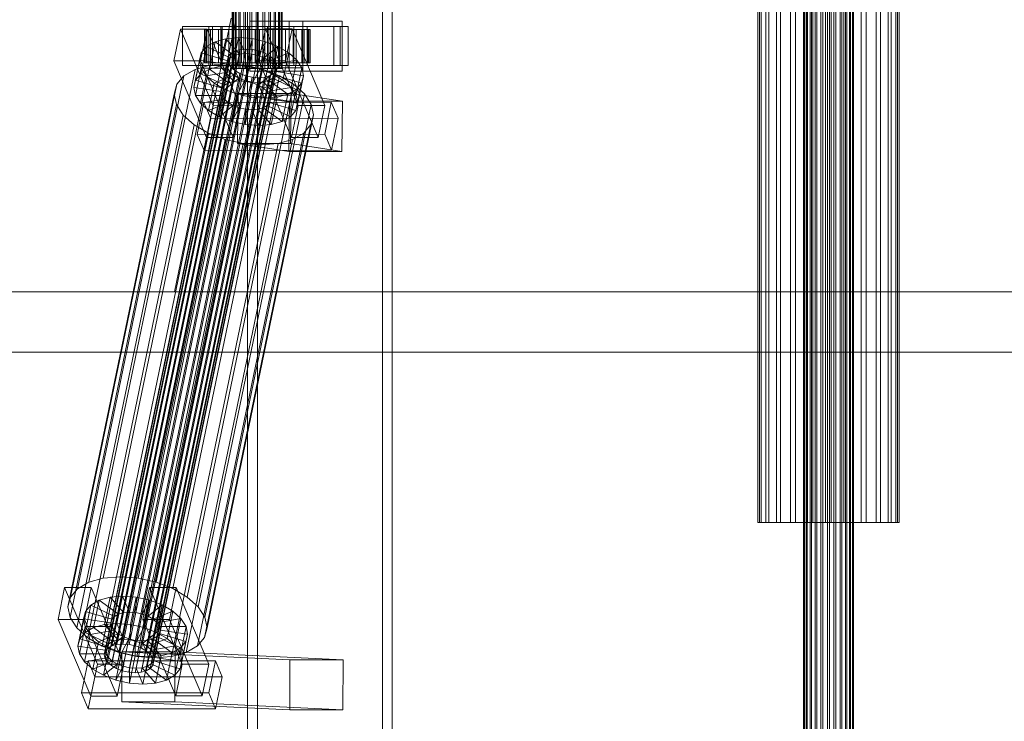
# Model space of a CAD drawing. Header units: millimetres. Extents: x -1970 to 61924, y -58230 to 6847.
# Tile 514 of 656: x 23345 to 23699, y -18383 to -18130. Entities that reach past the tile are written whole.
import ezdxf

# ---------------------------------------------------------------- set-up
doc = ezdxf.new("R2010")
doc.units = ezdxf.units.MM
doc.layers.add('COTAS_O', color=1, linetype='Continuous', lineweight=0)
doc.layers.add('superior_C02', color=7, linetype='Continuous', lineweight=0)
doc.dimstyles.new('R19_100', dxfattribs={"dimtxt": 250, "dimasz": 150, "dimexe": 150, "dimexo": 80, "dimgap": 100, "dimtad": 1, "dimtih": 1, "dimtoh": 1, "dimdsep": 46, "dimcen": 0.09, "dimadec": 0, "dimazin": 0, "dimtfac": 1, "dimtdec": 4, "dimtofl": 0, "dimtmove": 0, "dimatfit": 3, "dimfxl": 1, "dimtolj": 1, "dimtzin": 0, "dimarcsym": 0})

# ---------------------------------------------------------------- blocks, each defined once
blk = doc.blocks.new('DIM_R26_38')
at = {"layer": 'COTAS_O'}
for p, q in [((23050.07, -17510), (23005.07, -17660)), ((23750.07, -17510), (23050.07, -17510)), ((23050.07, -19480), (23050.07, -17510)), ((23050.07, -17510), (23095.07, -17660)), ((23050.07, -19480), (23005.07, -19330)), ((23050.07, -19480), (23095.07, -19330)), ((23750.07, -19480), (23050.07, -19480))]:
    blk.add_line(p, q, dxfattribs=at)
blk.add_text('1970 O', height=250, rotation=90, dxfattribs=at).set_placement((22950.07, -18495))

msp = doc.modelspace()

# ---------------------------------------------------------------- linework, layer by layer
at = {"layer": 'superior_C02'}
for p, q in [((23627.272, -18440), (23627.272, -17560)), ((23627.483, -18440), (23627.483, -17560)), ((23627.673, -18440), (23627.673, -17560)), ((23628.293, -18440), (23628.293, -17560)), ((23628.66, -18440), (23628.66, -17560)), ((23629.646, -18440), (23629.646, -17560)), ((23630.165, -18440), (23630.165, -17560)), ((23631.45, -18440), (23631.45, -17560)), ((23632.086, -18440), (23632.086, -17560)), ((23633.582, -18440), (23633.582, -17560)), ((23634.292, -18440), (23634.292, -17560)), ((23635.897, -18440), (23635.897, -17560)), ((23636.632, -18440), (23636.632, -17560)), ((23638.237, -18440), (23638.237, -17560)), ((23638.947, -18440), (23638.947, -17560)), ((23640.442, -18440), (23640.442, -17560)), ((23641.079, -18440), (23641.079, -17560)), ((23642.363, -18440), (23642.363, -17560)), ((23642.883, -18440), (23642.883, -17560)), ((23643.868, -18440), (23643.868, -17560)), ((23644.236, -18440), (23644.236, -17560)), ((23644.855, -17560), (23644.855, -18440)), ((23645.045, -18440), (23645.045, -17560)), ((23645.257, -18440), (23645.257, -17560)), ((23427.395, -17575), (23427.395, -18425)), ((23430.972, -18425), (23430.972, -17575)), ((23475.886, -18425), (23475.886, -17575)), ((23479.463, -17575), (23479.463, -18425)), ((23610.885, -18311.15), (23610.885, -17688.85)), ((23611.482, -18311.15), (23611.482, -17688.85)), ((23612.019, -18311.15), (23612.019, -17688.85)), ((23613.767, -18311.15), (23613.767, -17688.85)), ((23614.804, -18311.15), (23614.804, -17688.85)), ((23617.585, -18311.15), (23617.585, -17688.85)), ((23619.052, -18311.15), (23619.052, -17688.85)), ((23622.676, -18311.15), (23622.676, -17688.85)), ((23624.473, -18311.15), (23624.473, -17688.85)), ((23628.694, -18311.15), (23628.694, -17688.85)), ((23630.698, -18311.15), (23630.698, -17688.85)), ((23635.227, -18311.15), (23635.227, -17688.85)), ((23637.301, -18311.15), (23637.301, -17688.85)), ((23641.831, -18311.15), (23641.831, -17688.85)), ((23643.835, -18311.15), (23643.835, -17688.85)), ((23648.055, -18311.15), (23648.055, -17688.85)), ((23649.852, -18311.15), (23649.852, -17688.85)), ((23653.476, -18311.15), (23653.476, -17688.85)), ((23654.943, -18311.15), (23654.943, -17688.85)), ((23657.724, -18311.15), (23657.724, -17688.85)), ((23658.761, -18311.15), (23658.761, -17688.85)), ((23660.51, -17688.85), (23660.51, -18311.15)), ((23661.047, -18311.15), (23661.047, -17688.85)), ((23661.643, -18311.15), (23661.643, -17688.85)), ((23421.904, -18148), (23421.904, -17852)), ((23422.115, -18148), (23422.115, -17852)), ((23422.305, -18148), (23422.305, -17852)), ((23422.925, -18148), (23422.925, -17852)), ((23423.292, -18148), (23423.292, -17852)), ((23424.278, -18148), (23424.278, -17852)), ((23424.798, -18148), (23424.798, -17852)), ((23426.082, -18148), (23426.082, -17852)), ((23426.718, -18148), (23426.718, -17852)), ((23428.214, -18148), (23428.214, -17852)), ((23428.924, -18148), (23428.924, -17852)), ((23430.529, -18148), (23430.529, -17852)), ((23431.264, -18148), (23431.264, -17852)), ((23432.869, -18148), (23432.869, -17852)), ((23433.579, -18148), (23433.579, -17852)), ((23435.074, -18148), (23435.074, -17852)), ((23435.711, -18148), (23435.711, -17852)), ((23436.995, -18148), (23436.995, -17852)), ((23437.515, -18148), (23437.515, -17852)), ((23438.5, -18148), (23438.5, -17852)), ((23438.868, -18148), (23438.868, -17852)), ((23439.487, -17852), (23439.487, -18148)), ((23439.678, -18148), (23439.678, -17852)), ((23439.889, -18148), (23439.889, -17852)), ((23421.547, -18130), (23401.145, -18228.298)), ((23402.923, -18228.298), (23423.326, -18130)), ((23447.297, -18131), (23428.206, -18131)), ((23428.206, -18131), (23428.206, -18149)), ((23442.393, -18131), (23428.206, -18131)), ((23442.393, -18149), (23442.393, -18131)), ((23442.393, -18131), (23461.484, -18131)), ((23447.297, -18149), (23447.297, -18131)), ((23447.297, -18131), (23461.484, -18131)), ((23461.484, -18131), (23461.484, -18149)), ((23403.307, -18133.859), (23400.927, -18145.327)), ((23412.853, -18133.847), (23403.307, -18133.859)), ((23415.058, -18161.391), (23403.307, -18133.859)), ((23413.541, -18133), (23403.996, -18133)), ((23403.996, -18133), (23403.996, -18147)), ((23418.302, -18133), (23403.996, -18133)), ((23410.472, -18145.315), (23412.853, -18133.847)), ((23412.358, -18134), (23411.912, -18134)), ((23411.912, -18134), (23421.904, -18134)), ((23411.912, -18146), (23411.912, -18134)), ((23411.912, -18134), (23412.76, -18134)), ((23414.068, -18134), (23412.358, -18134)), ((23412.358, -18134), (23422.115, -18134)), ((23412.358, -18146), (23412.358, -18134)), ((23412.76, -18134), (23422.305, -18134)), ((23412.76, -18146), (23412.76, -18134)), ((23412.76, -18134), (23414.844, -18134)), ((23412.853, -18133.847), (23424.603, -18161.379)), ((23413.541, -18147), (23413.541, -18133)), ((23413.541, -18133), (23427.848, -18133)), ((23416.924, -18134), (23414.068, -18134)), ((23414.068, -18134), (23422.925, -18134)), ((23414.068, -18146), (23414.068, -18134)), ((23460.661, -18133), (23414.842, -18133)), ((23414.842, -18133), (23414.842, -18147)), ((23417.823, -18133), (23414.842, -18133)), ((23414.844, -18134), (23423.292, -18134)), ((23414.844, -18146), (23414.844, -18134)), ((23414.844, -18134), (23418.021, -18134)), ((23420.732, -18134), (23416.924, -18134)), ((23416.924, -18134), (23424.278, -18134)), ((23416.924, -18146), (23416.924, -18134)), ((23417.823, -18147), (23417.823, -18133)), ((23417.823, -18133), (23463.641, -18133)), ((23418.021, -18134), (23424.798, -18134)), ((23418.021, -18146), (23418.021, -18134)), ((23418.021, -18134), (23422.076, -18134)), ((23418.302, -18147), (23418.302, -18133)), ((23418.302, -18133), (23427.848, -18133)), ((23425.233, -18134), (23420.732, -18134)), ((23420.732, -18134), (23426.082, -18134)), ((23420.732, -18146), (23420.732, -18134)), ((23421.904, -18134), (23422.115, -18134)), ((23421.904, -18134), (23421.904, -18146)), ((23422.305, -18134), (23421.904, -18134)), ((23422.076, -18134), (23426.718, -18134)), ((23422.076, -18146), (23422.076, -18134)), ((23422.076, -18134), (23426.732, -18134)), ((23422.115, -18134), (23422.925, -18134)), ((23422.115, -18134), (23422.115, -18146)), ((23422.305, -18134), (23422.305, -18146)), ((23423.292, -18134), (23422.305, -18134)), ((23422.925, -18134), (23424.278, -18134)), ((23422.925, -18134), (23422.925, -18146)), ((23423.292, -18134), (23423.292, -18146)), ((23424.798, -18134), (23423.292, -18134)), ((23424.278, -18134), (23426.082, -18134)), ((23424.278, -18134), (23424.278, -18146)), ((23424.798, -18134), (23424.798, -18146)), ((23426.718, -18134), (23424.798, -18134)), ((23430.12, -18134), (23425.233, -18134)), ((23425.233, -18134), (23428.214, -18134)), ((23425.233, -18146), (23425.233, -18134)), ((23426.082, -18134), (23428.214, -18134)), ((23426.082, -18134), (23426.082, -18146)), ((23426.718, -18134), (23426.718, -18146)), ((23428.924, -18134), (23426.718, -18134)), ((23426.732, -18134), (23428.924, -18134)), ((23426.732, -18146), (23426.732, -18134)), ((23426.732, -18134), (23431.672, -18134)), ((23427.848, -18133), (23427.848, -18147)), ((23428.214, -18134), (23430.529, -18134)), ((23428.214, -18134), (23428.214, -18146)), ((23428.924, -18134), (23428.924, -18146)), ((23431.264, -18134), (23428.924, -18134)), ((23435.06, -18134), (23430.12, -18134)), ((23430.12, -18134), (23430.529, -18134)), ((23430.12, -18146), (23430.12, -18134)), ((23430.529, -18134), (23432.869, -18134)), ((23430.529, -18134), (23430.529, -18146)), ((23431.672, -18134), (23431.264, -18134)), ((23431.264, -18134), (23431.264, -18146)), ((23433.579, -18134), (23431.264, -18134)), ((23433.853, -18133.821), (23431.473, -18145.289)), ((23431.672, -18146), (23431.672, -18134)), ((23431.672, -18134), (23436.559, -18134)), ((23435.06, -18134), (23432.869, -18134)), ((23432.869, -18134), (23435.074, -18134)), ((23432.869, -18134), (23432.869, -18146)), ((23436.559, -18134), (23433.579, -18134)), ((23433.579, -18134), (23433.579, -18146)), ((23435.711, -18134), (23433.579, -18134)), ((23443.398, -18133.809), (23433.853, -18133.821)), ((23445.603, -18161.353), (23433.853, -18133.821)), ((23444.087, -18133), (23434.541, -18133)), ((23434.541, -18133), (23434.541, -18147)), ((23448.848, -18133), (23434.541, -18133)), ((23439.716, -18134), (23435.06, -18134)), ((23435.06, -18146), (23435.06, -18134)), ((23439.716, -18134), (23435.074, -18134)), ((23435.074, -18134), (23436.995, -18134)), ((23435.074, -18134), (23435.074, -18146)), ((23441.06, -18134), (23435.711, -18134)), ((23435.711, -18134), (23435.711, -18146)), ((23437.515, -18134), (23435.711, -18134)), ((23436.559, -18146), (23436.559, -18134)), ((23436.559, -18134), (23441.06, -18134)), ((23443.771, -18134), (23436.995, -18134)), ((23436.995, -18134), (23438.5, -18134)), ((23436.995, -18134), (23436.995, -18146)), ((23444.869, -18134), (23437.515, -18134)), ((23437.515, -18134), (23437.515, -18146)), ((23438.868, -18134), (23437.515, -18134)), ((23446.949, -18134), (23438.5, -18134)), ((23438.5, -18134), (23439.487, -18134)), ((23438.5, -18134), (23438.5, -18146)), ((23447.725, -18134), (23438.868, -18134)), ((23438.868, -18134), (23438.868, -18146)), ((23439.678, -18134), (23438.868, -18134)), ((23439.487, -18134), (23449.033, -18134)), ((23439.487, -18146), (23439.487, -18134)), ((23439.487, -18134), (23439.889, -18134)), ((23449.434, -18134), (23439.678, -18134)), ((23439.678, -18134), (23439.678, -18146)), ((23439.889, -18134), (23439.678, -18134)), ((23443.771, -18134), (23439.716, -18134)), ((23439.716, -18146), (23439.716, -18134)), ((23449.88, -18134), (23439.889, -18134)), ((23439.889, -18134), (23439.889, -18146)), ((23441.018, -18145.277), (23443.398, -18133.809)), ((23441.06, -18146), (23441.06, -18134)), ((23441.06, -18134), (23444.869, -18134)), ((23443.398, -18133.809), (23455.149, -18161.341)), ((23446.949, -18134), (23443.771, -18134)), ((23443.771, -18146), (23443.771, -18134)), ((23444.087, -18147), (23444.087, -18133)), ((23444.087, -18133), (23458.393, -18133)), ((23444.869, -18146), (23444.869, -18134)), ((23444.869, -18134), (23447.725, -18134)), ((23449.033, -18134), (23446.949, -18134)), ((23446.949, -18146), (23446.949, -18134)), ((23447.725, -18146), (23447.725, -18134)), ((23447.725, -18134), (23449.434, -18134)), ((23448.848, -18147), (23448.848, -18133)), ((23448.848, -18133), (23458.393, -18133)), ((23449.033, -18134), (23449.033, -18146)), ((23449.88, -18134), (23449.033, -18134)), ((23449.434, -18146), (23449.434, -18134)), ((23449.434, -18134), (23449.88, -18134)), ((23449.88, -18146), (23449.88, -18134)), ((23458.393, -18133), (23458.393, -18147)), ((23460.661, -18147), (23460.661, -18133)), ((23460.661, -18133), (23463.641, -18133)), ((23463.641, -18133), (23463.641, -18147)), ((23415.717, -18138.419), (23412.7, -18140.156)), ((23413.677, -18148.249), (23415.717, -18138.419)), ((23419.626, -18137.325), (23415.717, -18138.419)), ((23415.717, -18138.419), (23422.61, -18143.38)), ((23417.586, -18147.155), (23419.626, -18137.325)), ((23424.162, -18136.948), (23419.626, -18137.325)), ((23419.626, -18137.325), (23424.462, -18142.862)), ((23422.122, -18146.777), (23424.162, -18136.948)), ((23429.014, -18137.313), (23424.162, -18136.948)), ((23424.162, -18136.948), (23426.61, -18142.683)), ((23426.974, -18147.143), (23429.014, -18137.313)), ((23429.014, -18137.313), (23428.909, -18142.856)), ((23433.853, -18138.396), (23429.014, -18137.313)), ((23433.853, -18138.396), (23431.201, -18143.369)), ((23431.813, -18148.226), (23433.853, -18138.396)), ((23438.349, -18140.123), (23433.853, -18138.396)), ((23377.145, -18356.363), (23421.521, -18142.565)), ((23378.574, -18355.541), (23422.95, -18141.742)), ((23380.426, -18355.022), (23424.802, -18141.224)), ((23382.575, -18354.844), (23426.95, -18141.045)), ((23384.873, -18355.017), (23429.249, -18141.218)), ((23387.165, -18355.53), (23431.541, -18141.731)), ((23389.295, -18356.348), (23433.67, -18142.549)), ((23408.741, -18152.246), (23410.781, -18142.416)), ((23410.781, -18142.416), (23410.091, -18145.047)), ((23410.66, -18149.985), (23412.7, -18140.156)), ((23412.7, -18140.156), (23410.781, -18142.416)), ((23410.781, -18142.416), (23420.272, -18145.274)), ((23412.7, -18140.156), (23421.181, -18144.203)), ((23421.521, -18142.565), (23420.612, -18143.635)), ((23422.95, -18141.742), (23421.521, -18142.565)), ((23424.462, -18142.862), (23422.421, -18152.692)), ((23422.61, -18143.38), (23424.462, -18142.862)), ((23424.802, -18141.224), (23422.95, -18141.742)), ((23424.462, -18142.862), (23426.61, -18142.683)), ((23426.61, -18142.683), (23424.57, -18152.513)), ((23426.95, -18141.045), (23424.802, -18141.224)), ((23426.61, -18142.683), (23428.909, -18142.856)), ((23428.909, -18142.856), (23426.868, -18152.686)), ((23429.249, -18141.218), (23426.95, -18141.045)), ((23428.909, -18142.856), (23431.201, -18143.369)), ((23431.541, -18141.731), (23429.249, -18141.218)), ((23433.67, -18142.549), (23431.541, -18141.731)), ((23438.349, -18140.123), (23433.33, -18144.188)), ((23435.492, -18143.617), (23433.67, -18142.549)), ((23442.194, -18142.377), (23435.152, -18145.255)), ((23436.308, -18149.953), (23438.349, -18140.123)), ((23442.194, -18142.377), (23438.349, -18140.123)), ((23440.154, -18152.207), (23442.194, -18142.377)), ((23445.128, -18145.003), (23442.194, -18142.377)), ((23375.909, -18358.68), (23420.285, -18144.881)), ((23376.187, -18360.017), (23420.562, -18146.218)), ((23376.236, -18357.434), (23420.612, -18143.635)), ((23381.62, -18330.692), (23419.875, -18146.383)), ((23391.116, -18357.415), (23435.492, -18143.617)), ((23392.506, -18358.659), (23436.881, -18144.861)), ((23437.744, -18146.196), (23393.369, -18359.995)), ((23400.927, -18145.327), (23410.472, -18145.315)), ((23400.927, -18145.327), (23412.678, -18172.859)), ((23408.051, -18154.877), (23410.091, -18145.047)), ((23410.091, -18145.047), (23419.945, -18146.52)), ((23410.091, -18145.047), (23410.677, -18147.868)), ((23422.223, -18172.847), (23410.472, -18145.315)), ((23421.904, -18146), (23411.912, -18146)), ((23411.912, -18146), (23412.358, -18146)), ((23412.76, -18146), (23411.912, -18146)), ((23422.115, -18146), (23412.358, -18146)), ((23412.358, -18146), (23414.068, -18146)), ((23422.305, -18146), (23412.76, -18146)), ((23414.844, -18146), (23412.76, -18146)), ((23419.875, -18146.383), (23413.812, -18146.887)), ((23422.925, -18146), (23414.068, -18146)), ((23414.068, -18146), (23416.924, -18146)), ((23423.292, -18146), (23414.844, -18146)), ((23418.021, -18146), (23414.844, -18146)), ((23424.278, -18146), (23416.924, -18146)), ((23416.924, -18146), (23420.732, -18146)), ((23424.798, -18146), (23418.021, -18146)), ((23422.076, -18146), (23418.021, -18146)), ((23420.272, -18145.274), (23418.231, -18155.103)), ((23421.181, -18144.203), (23419.14, -18154.033)), ((23426.362, -18146.872), (23419.875, -18146.383)), ((23419.945, -18146.52), (23420.272, -18145.274)), ((23420.272, -18145.274), (23421.181, -18144.203)), ((23420.612, -18143.635), (23420.285, -18144.881)), ((23420.285, -18144.881), (23420.562, -18146.218)), ((23420.562, -18146.218), (23421.425, -18147.554)), ((23422.61, -18143.38), (23420.569, -18153.21)), ((23426.082, -18146), (23420.732, -18146)), ((23420.732, -18146), (23425.233, -18146)), ((23421.181, -18144.203), (23422.61, -18143.38)), ((23422.115, -18146), (23421.904, -18146)), ((23421.904, -18146), (23422.305, -18146)), ((23426.718, -18146), (23422.076, -18146)), ((23426.732, -18146), (23422.076, -18146)), ((23422.925, -18146), (23422.115, -18146)), ((23422.305, -18146), (23423.292, -18146)), ((23424.278, -18146), (23422.925, -18146)), ((23423.292, -18146), (23424.798, -18146)), ((23426.082, -18146), (23424.278, -18146)), ((23424.798, -18146), (23426.718, -18146)), ((23428.214, -18146), (23425.233, -18146)), ((23425.233, -18146), (23430.12, -18146)), ((23428.214, -18146), (23426.082, -18146)), ((23426.718, -18146), (23428.924, -18146)), ((23428.924, -18146), (23426.732, -18146)), ((23431.672, -18146), (23426.732, -18146)), ((23430.529, -18146), (23428.214, -18146)), ((23428.924, -18146), (23431.264, -18146)), ((23431.201, -18143.369), (23429.16, -18153.199)), ((23430.529, -18146), (23430.12, -18146)), ((23430.12, -18146), (23435.06, -18146)), ((23432.869, -18146), (23430.529, -18146)), ((23431.201, -18143.369), (23433.33, -18144.188)), ((23431.264, -18146), (23431.672, -18146)), ((23431.264, -18146), (23433.579, -18146)), ((23433.33, -18144.188), (23431.29, -18154.017)), ((23431.473, -18145.289), (23441.018, -18145.277)), ((23431.473, -18145.289), (23443.223, -18172.821)), ((23436.559, -18146), (23431.672, -18146)), ((23435.074, -18146), (23432.869, -18146)), ((23432.869, -18146), (23435.06, -18146)), ((23435.152, -18145.255), (23433.111, -18155.085)), ((23433.33, -18144.188), (23435.152, -18145.255)), ((23433.579, -18146), (23436.559, -18146)), ((23433.579, -18146), (23435.711, -18146)), ((23435.06, -18146), (23439.716, -18146)), ((23436.995, -18146), (23435.074, -18146)), ((23435.074, -18146), (23439.716, -18146)), ((23435.152, -18145.255), (23436.541, -18146.499)), ((23436.881, -18144.861), (23435.492, -18143.617)), ((23435.711, -18146), (23441.06, -18146)), ((23435.711, -18146), (23437.515, -18146)), ((23445.128, -18145.003), (23436.541, -18146.499)), ((23441.06, -18146), (23436.559, -18146)), ((23437.744, -18146.196), (23436.881, -18144.861)), ((23438.5, -18146), (23436.995, -18146)), ((23436.995, -18146), (23443.771, -18146)), ((23437.515, -18146), (23444.869, -18146)), ((23437.515, -18146), (23438.868, -18146)), ((23438.022, -18147.533), (23437.744, -18146.196)), ((23439.487, -18146), (23438.5, -18146)), ((23438.5, -18146), (23446.949, -18146)), ((23438.868, -18146), (23447.725, -18146)), ((23438.868, -18146), (23439.678, -18146)), ((23449.033, -18146), (23439.487, -18146)), ((23439.889, -18146), (23439.487, -18146)), ((23439.678, -18146), (23449.434, -18146)), ((23439.678, -18146), (23439.889, -18146)), ((23439.716, -18146), (23443.771, -18146)), ((23439.889, -18146), (23449.88, -18146)), ((23452.769, -18172.809), (23441.018, -18145.277)), ((23444.869, -18146), (23441.06, -18146)), ((23443.088, -18154.833), (23445.128, -18145.003)), ((23443.771, -18146), (23446.949, -18146)), ((23447.725, -18146), (23444.869, -18146)), ((23446.95, -18147.823), (23445.128, -18145.003)), ((23446.949, -18146), (23449.033, -18146)), ((23449.434, -18146), (23447.725, -18146)), ((23449.033, -18146), (23449.88, -18146)), ((23449.88, -18146), (23449.434, -18146)), ((23370.33, -18332.659), (23408.585, -18148.35)), ((23375.557, -18331.197), (23413.812, -18146.887)), ((23377.05, -18361.352), (23421.425, -18147.554)), ((23378.439, -18362.596), (23422.815, -18148.798)), ((23380.261, -18363.664), (23424.636, -18149.865)), ((23388.107, -18331.181), (23426.362, -18146.872)), ((23392.41, -18363.648), (23436.786, -18149.85)), ((23393.319, -18362.578), (23437.695, -18148.779)), ((23393.646, -18361.332), (23438.022, -18147.533)), ((23394.576, -18332.629), (23432.831, -18148.32)), ((23403.996, -18147), (23413.541, -18147)), ((23403.996, -18147), (23418.302, -18147)), ((23408.585, -18148.35), (23404.552, -18150.672)), ((23413.812, -18146.887), (23408.585, -18148.35)), ((23408.637, -18157.698), (23410.677, -18147.868)), ((23408.741, -18152.246), (23410.66, -18149.985)), ((23410.66, -18149.985), (23413.677, -18148.249)), ((23419.14, -18154.033), (23410.66, -18149.985)), ((23410.677, -18147.868), (23420.222, -18147.856)), ((23410.677, -18147.868), (23412.499, -18150.688)), ((23412.499, -18150.688), (23421.085, -18149.192)), ((23427.848, -18147), (23413.541, -18147)), ((23413.677, -18148.249), (23417.586, -18147.155)), ((23420.569, -18153.21), (23413.677, -18148.249)), ((23414.842, -18147), (23460.661, -18147)), ((23414.842, -18147), (23417.823, -18147)), ((23417.586, -18147.155), (23422.122, -18146.777)), ((23422.421, -18152.692), (23417.586, -18147.155)), ((23463.641, -18147), (23417.823, -18147)), ((23419.945, -18146.52), (23417.905, -18156.35)), ((23420.222, -18147.856), (23418.182, -18157.686)), ((23427.848, -18147), (23418.302, -18147)), ((23421.085, -18149.192), (23419.045, -18159.022)), ((23420.222, -18147.856), (23419.945, -18146.52)), ((23421.085, -18149.192), (23420.222, -18147.856)), ((23422.475, -18150.436), (23421.085, -18149.192)), ((23421.425, -18147.554), (23422.815, -18148.798)), ((23422.305, -18148), (23421.904, -18148)), ((23421.904, -18148), (23422.115, -18148)), ((23422.115, -18148), (23422.925, -18148)), ((23424.57, -18152.513), (23422.122, -18146.777)), ((23422.122, -18146.777), (23426.974, -18147.143)), ((23423.292, -18148), (23422.305, -18148)), ((23422.815, -18148.798), (23424.636, -18149.865)), ((23422.925, -18148), (23424.278, -18148)), ((23424.798, -18148), (23423.292, -18148)), ((23424.278, -18148), (23426.082, -18148)), ((23424.636, -18149.865), (23426.766, -18150.683)), ((23426.718, -18148), (23424.798, -18148)), ((23426.082, -18148), (23428.214, -18148)), ((23432.831, -18148.32), (23426.362, -18146.872)), ((23428.924, -18148), (23426.718, -18148)), ((23426.868, -18152.686), (23426.974, -18147.143)), ((23426.974, -18147.143), (23431.813, -18148.226)), ((23428.206, -18149), (23447.297, -18149)), ((23442.393, -18149), (23428.206, -18149)), ((23428.214, -18148), (23430.529, -18148)), ((23431.264, -18148), (23428.924, -18148)), ((23429.16, -18153.199), (23431.813, -18148.226)), ((23430.529, -18148), (23432.869, -18148)), ((23433.579, -18148), (23431.264, -18148)), ((23431.29, -18154.017), (23436.308, -18149.953)), ((23431.813, -18148.226), (23436.308, -18149.953)), ((23438.84, -18150.629), (23432.831, -18148.32)), ((23432.869, -18148), (23435.074, -18148)), ((23435.711, -18148), (23433.579, -18148)), ((23436.541, -18146.499), (23434.501, -18156.329)), ((23434.541, -18147), (23444.087, -18147)), ((23434.541, -18147), (23448.848, -18147)), ((23435.074, -18148), (23436.995, -18148)), ((23435.357, -18150.672), (23436.786, -18149.85)), ((23435.364, -18157.665), (23437.404, -18147.835)), ((23437.682, -18149.171), (23435.641, -18159.001)), ((23437.515, -18148), (23435.711, -18148)), ((23436.308, -18149.953), (23440.154, -18152.207)), ((23436.541, -18146.499), (23437.404, -18147.835)), ((23436.786, -18149.85), (23437.695, -18148.779)), ((23436.995, -18148), (23438.5, -18148)), ((23437.682, -18149.171), (23437.355, -18150.417)), ((23437.404, -18147.835), (23446.95, -18147.823)), ((23437.404, -18147.835), (23437.682, -18149.171)), ((23438.868, -18148), (23437.515, -18148)), ((23447.536, -18150.644), (23437.682, -18149.171)), ((23437.695, -18148.779), (23438.022, -18147.533)), ((23438.5, -18148), (23439.487, -18148)), ((23439.678, -18148), (23438.868, -18148)), ((23439.487, -18148), (23439.889, -18148)), ((23439.889, -18148), (23439.678, -18148)), ((23461.484, -18149), (23442.393, -18149)), ((23458.393, -18147), (23444.087, -18147)), ((23446.95, -18147.823), (23444.909, -18157.653)), ((23447.536, -18150.644), (23446.95, -18147.823)), ((23461.484, -18149), (23447.297, -18149)), ((23458.393, -18147), (23448.848, -18147)), ((23463.641, -18147), (23460.661, -18147)), ((23366.297, -18334.981), (23404.552, -18150.672)), ((23382.39, -18364.482), (23426.766, -18150.683)), ((23384.682, -18364.995), (23429.058, -18151.196)), ((23386.981, -18365.168), (23431.357, -18151.369)), ((23389.129, -18364.989), (23433.505, -18151.191)), ((23390.981, -18364.471), (23435.357, -18150.672)), ((23400.586, -18334.938), (23438.84, -18150.629)), ((23404.552, -18150.672), (23401.987, -18153.694)), ((23408.051, -18154.877), (23408.741, -18152.246)), ((23418.231, -18155.103), (23408.741, -18152.246)), ((23410.458, -18160.518), (23412.499, -18150.688)), ((23412.499, -18150.688), (23415.432, -18153.314)), ((23413.392, -18163.144), (23415.432, -18153.314)), ((23415.432, -18153.314), (23422.475, -18150.436)), ((23415.432, -18153.314), (23419.278, -18155.567)), ((23420.569, -18153.21), (23419.14, -18154.033)), ((23419.278, -18155.567), (23424.296, -18151.503)), ((23422.475, -18150.436), (23420.435, -18160.266)), ((23422.421, -18152.692), (23420.569, -18153.21)), ((23424.296, -18151.503), (23422.256, -18161.333)), ((23424.57, -18152.513), (23422.421, -18152.692)), ((23424.296, -18151.503), (23422.475, -18150.436)), ((23423.773, -18157.295), (23426.426, -18152.321)), ((23426.426, -18152.321), (23424.296, -18151.503)), ((23426.426, -18152.321), (23424.386, -18162.151)), ((23426.868, -18152.686), (23424.57, -18152.513)), ((23428.718, -18152.835), (23426.426, -18152.321)), ((23428.718, -18152.835), (23426.678, -18162.664)), ((23426.766, -18150.683), (23429.058, -18151.196)), ((23429.16, -18153.199), (23426.868, -18152.686)), ((23428.612, -18158.378), (23428.718, -18152.835)), ((23431.016, -18153.008), (23428.718, -18152.835)), ((23431.016, -18153.008), (23428.976, -18162.837)), ((23429.058, -18151.196), (23431.357, -18151.369)), ((23431.29, -18154.017), (23429.16, -18153.199)), ((23433.165, -18152.829), (23431.016, -18153.008)), ((23433.464, -18158.743), (23431.016, -18153.008)), ((23433.165, -18152.829), (23431.125, -18162.659)), ((23431.357, -18151.369), (23433.505, -18151.191)), ((23435.017, -18152.311), (23432.977, -18162.14)), ((23433.111, -18155.085), (23440.154, -18152.207)), ((23435.017, -18152.311), (23433.165, -18152.829)), ((23438, -18158.366), (23433.165, -18152.829)), ((23433.505, -18151.191), (23435.357, -18150.672)), ((23436.446, -18151.488), (23434.406, -18161.318)), ((23436.446, -18151.488), (23435.017, -18152.311)), ((23441.91, -18157.272), (23435.017, -18152.311)), ((23437.355, -18150.417), (23435.315, -18160.247)), ((23437.355, -18150.417), (23436.446, -18151.488)), ((23444.927, -18155.535), (23436.446, -18151.488)), ((23446.845, -18153.275), (23437.355, -18150.417)), ((23443.981, -18153.641), (23438.84, -18150.629)), ((23440.154, -18152.207), (23443.088, -18154.833)), ((23444.805, -18163.105), (23446.845, -18153.275)), ((23444.927, -18155.535), (23446.845, -18153.275)), ((23445.495, -18160.474), (23447.536, -18150.644)), ((23446.845, -18153.275), (23447.536, -18150.644)), ((23363.732, -18338.003), (23401.987, -18153.694)), ((23401.987, -18153.694), (23401.064, -18157.211)), ((23405.726, -18337.95), (23443.981, -18153.641)), ((23417.905, -18156.35), (23408.051, -18154.877)), ((23408.637, -18157.698), (23408.051, -18154.877)), ((23417.238, -18165.397), (23419.278, -18155.567)), ((23418.231, -18155.103), (23417.905, -18156.35)), ((23417.905, -18156.35), (23418.182, -18157.686)), ((23419.14, -18154.033), (23418.231, -18155.103)), ((23419.278, -18155.567), (23423.773, -18157.295)), ((23424.002, -18156.962), (23423.754, -18174.943)), ((23443.093, -18156.962), (23424.002, -18156.962)), ((23442.511, -18159.83), (23424.002, -18156.962)), ((23433.111, -18155.085), (23431.29, -18154.017)), ((23434.501, -18156.329), (23433.111, -18155.085)), ((23434.501, -18156.329), (23443.088, -18154.833)), ((23435.364, -18157.665), (23434.501, -18156.329)), ((23441.91, -18157.272), (23444.927, -18155.535)), ((23442.845, -18174.943), (23443.093, -18156.962)), ((23442.886, -18165.365), (23444.927, -18155.535)), ((23443.088, -18154.833), (23444.909, -18157.653)), ((23443.093, -18156.962), (23461.602, -18159.83)), ((23447.903, -18157.152), (23443.981, -18153.641)), ((23362.809, -18341.52), (23401.064, -18157.211)), ((23401.064, -18157.211), (23401.847, -18160.982)), ((23418.182, -18157.686), (23408.637, -18157.698)), ((23410.458, -18160.518), (23408.637, -18157.698)), ((23411.705, -18160.247), (23409.324, -18171.715)), ((23409.648, -18341.461), (23447.903, -18157.152)), ((23419.045, -18159.022), (23410.458, -18160.518)), ((23413.392, -18163.144), (23410.458, -18160.518)), ((23457.523, -18160.19), (23411.705, -18160.247)), ((23414.153, -18165.983), (23411.705, -18160.247)), ((23420.435, -18160.266), (23413.392, -18163.144)), ((23418.182, -18157.686), (23419.045, -18159.022)), ((23419.045, -18159.022), (23420.435, -18160.266)), ((23420.435, -18160.266), (23422.256, -18161.333)), ((23421.733, -18167.125), (23423.773, -18157.295)), ((23423.773, -18157.295), (23428.612, -18158.378)), ((23426.572, -18168.208), (23428.612, -18158.378)), ((23428.612, -18158.378), (23433.464, -18158.743)), ((23431.424, -18168.573), (23433.464, -18158.743)), ((23433.464, -18158.743), (23438, -18158.366)), ((23434.406, -18161.318), (23435.315, -18160.247)), ((23435.315, -18160.247), (23435.641, -18159.001)), ((23435.315, -18160.247), (23444.805, -18163.105)), ((23444.909, -18157.653), (23435.364, -18157.665)), ((23435.641, -18159.001), (23435.364, -18157.665)), ((23435.641, -18159.001), (23445.495, -18160.474)), ((23435.96, -18168.196), (23438, -18158.366)), ((23438, -18158.366), (23441.91, -18157.272)), ((23439.869, -18167.102), (23441.91, -18157.272)), ((23442.263, -18177.811), (23442.511, -18159.83)), ((23442.511, -18159.83), (23461.602, -18159.83)), ((23445.495, -18160.474), (23444.805, -18163.105)), ((23444.909, -18157.653), (23445.495, -18160.474)), ((23450.338, -18160.922), (23447.903, -18157.152)), ((23455.143, -18171.658), (23457.523, -18160.19)), ((23457.523, -18160.19), (23459.971, -18165.926)), ((23461.602, -18159.83), (23461.354, -18177.811)), ((23363.593, -18345.291), (23401.847, -18160.982)), ((23401.847, -18160.982), (23404.283, -18164.752)), ((23450.338, -18160.922), (23412.084, -18345.231)), ((23412.678, -18172.859), (23415.058, -18161.391)), ((23417.238, -18165.397), (23413.392, -18163.144)), ((23415.058, -18161.391), (23424.603, -18161.379)), ((23422.256, -18161.333), (23417.238, -18165.397)), ((23424.386, -18162.151), (23421.733, -18167.125)), ((23424.603, -18161.379), (23422.223, -18172.847)), ((23422.256, -18161.333), (23424.386, -18162.151)), ((23424.386, -18162.151), (23426.678, -18162.664)), ((23426.678, -18162.664), (23426.572, -18168.208)), ((23426.678, -18162.664), (23428.976, -18162.837)), ((23428.976, -18162.837), (23431.125, -18162.659)), ((23428.976, -18162.837), (23431.424, -18168.573)), ((23431.125, -18162.659), (23432.977, -18162.14)), ((23431.125, -18162.659), (23435.96, -18168.196)), ((23432.977, -18162.14), (23434.406, -18161.318)), ((23432.977, -18162.14), (23439.869, -18167.102)), ((23434.406, -18161.318), (23442.886, -18165.365)), ((23444.805, -18163.105), (23442.886, -18165.365)), ((23443.223, -18172.821), (23445.603, -18161.353)), ((23445.603, -18161.353), (23455.149, -18161.341)), ((23451.122, -18164.693), (23450.338, -18160.922)), ((23455.149, -18161.341), (23452.769, -18172.809)), ((23366.028, -18349.061), (23404.283, -18164.752)), ((23404.283, -18164.752), (23408.205, -18168.263)), ((23411.772, -18177.451), (23414.153, -18165.983)), ((23412.867, -18349.002), (23451.122, -18164.693)), ((23414.153, -18165.983), (23459.971, -18165.926)), ((23421.733, -18167.125), (23417.238, -18165.397)), ((23426.572, -18168.208), (23421.733, -18167.125)), ((23439.869, -18167.102), (23435.96, -18168.196)), ((23442.886, -18165.365), (23439.869, -18167.102)), ((23450.199, -18168.21), (23451.122, -18164.693)), ((23459.971, -18165.926), (23457.591, -18177.394)), ((23369.95, -18352.572), (23408.205, -18168.263)), ((23408.205, -18168.263), (23413.346, -18171.275)), ((23409.379, -18355.541), (23447.634, -18171.232)), ((23411.944, -18352.519), (23450.199, -18168.21)), ((23431.424, -18168.573), (23426.572, -18168.208)), ((23435.96, -18168.196), (23431.424, -18168.573)), ((23443.601, -18173.554), (23447.634, -18171.232)), ((23447.634, -18171.232), (23450.199, -18168.21)), ((23375.091, -18355.584), (23413.346, -18171.275)), ((23381.1, -18357.893), (23419.355, -18173.584)), ((23405.346, -18357.863), (23443.601, -18173.554)), ((23409.324, -18171.715), (23455.143, -18171.658)), ((23409.324, -18171.715), (23411.772, -18177.451)), ((23422.223, -18172.847), (23412.678, -18172.859)), ((23413.346, -18171.275), (23419.355, -18173.584)), ((23419.355, -18173.584), (23425.824, -18175.032)), ((23438.374, -18175.016), (23443.601, -18173.554)), ((23452.769, -18172.809), (23443.223, -18172.821)), ((23457.591, -18177.394), (23455.143, -18171.658)), ((23387.569, -18359.341), (23425.824, -18175.032)), ((23394.056, -18359.83), (23432.311, -18175.521)), ((23400.12, -18359.326), (23438.374, -18175.016)), ((23457.591, -18177.394), (23411.772, -18177.451)), ((23423.754, -18174.943), (23442.845, -18174.943)), ((23442.263, -18177.811), (23423.754, -18174.943)), ((23425.824, -18175.032), (23432.311, -18175.521)), ((23432.311, -18175.521), (23438.374, -18175.016)), ((23461.354, -18177.811), (23442.263, -18177.811)), ((23461.354, -18177.811), (23442.845, -18174.943)), ((23401.145, -18228.298), (22971.369, -18228.298)), ((22973.147, -18228.298), (23402.923, -18228.298)), ((23401.145, -18228.298), (23402.923, -18228.298)), ((23830.921, -18228.298), (23401.145, -18228.298)), ((23402.923, -18228.298), (23832.7, -18228.298)), ((24634.01, -18250), (15575.415, -18250)), ((15576.913, -18250), (24635.508, -18250)), ((23612.019, -18311.15), (23610.885, -18311.15)), ((23610.885, -18311.15), (23611.482, -18311.15)), ((23611.482, -18311.15), (23613.767, -18311.15)), ((23614.804, -18311.15), (23612.019, -18311.15)), ((23613.767, -18311.15), (23617.585, -18311.15)), ((23619.052, -18311.15), (23614.804, -18311.15)), ((23617.585, -18311.15), (23622.676, -18311.15)), ((23624.473, -18311.15), (23619.052, -18311.15)), ((23622.676, -18311.15), (23628.694, -18311.15)), ((23630.698, -18311.15), (23624.473, -18311.15)), ((23628.694, -18311.15), (23635.227, -18311.15)), ((23637.301, -18311.15), (23630.698, -18311.15)), ((23635.227, -18311.15), (23641.831, -18311.15)), ((23643.835, -18311.15), (23637.301, -18311.15)), ((23641.831, -18311.15), (23648.055, -18311.15)), ((23649.852, -18311.15), (23643.835, -18311.15)), ((23648.055, -18311.15), (23653.476, -18311.15)), ((23654.943, -18311.15), (23649.852, -18311.15)), ((23653.476, -18311.15), (23657.724, -18311.15)), ((23658.761, -18311.15), (23654.943, -18311.15)), ((23657.724, -18311.15), (23660.51, -18311.15)), ((23661.047, -18311.15), (23658.761, -18311.15)), ((23660.51, -18311.15), (23661.643, -18311.15)), ((23661.643, -18311.15), (23661.047, -18311.15)), ((23366.297, -18334.981), (23370.33, -18332.659)), ((23370.33, -18332.659), (23375.557, -18331.197)), ((23375.557, -18331.197), (23381.62, -18330.692)), ((23381.62, -18330.692), (23388.107, -18331.181)), ((23388.107, -18331.181), (23394.576, -18332.629)), ((23394.576, -18332.629), (23400.586, -18334.938)), ((23361.652, -18334.551), (23359.272, -18346.02)), ((23371.198, -18334.539), (23361.652, -18334.551)), ((23373.403, -18362.083), (23361.652, -18334.551)), ((23363.732, -18338.003), (23366.297, -18334.981)), ((23368.817, -18346.008), (23371.198, -18334.539)), ((23371.198, -18334.539), (23382.948, -18362.071)), ((23392.198, -18334.513), (23389.817, -18345.981)), ((23401.743, -18334.501), (23392.198, -18334.513)), ((23403.948, -18362.045), (23392.198, -18334.513)), ((23399.363, -18345.969), (23401.743, -18334.501)), ((23400.586, -18334.938), (23405.726, -18337.95)), ((23401.743, -18334.501), (23413.494, -18362.033)), ((23362.809, -18341.52), (23363.732, -18338.003)), ((23369.004, -18350.678), (23371.045, -18340.848)), ((23371.045, -18340.848), (23369.126, -18343.108)), ((23374.062, -18339.111), (23371.045, -18340.848)), ((23371.045, -18340.848), (23379.525, -18344.895)), ((23372.021, -18348.941), (23374.062, -18339.111)), ((23377.971, -18338.017), (23374.062, -18339.111)), ((23374.062, -18339.111), (23380.955, -18344.073)), ((23375.931, -18347.847), (23377.971, -18338.017)), ((23382.507, -18337.64), (23377.971, -18338.017)), ((23377.971, -18338.017), (23382.806, -18343.554)), ((23380.467, -18347.47), (23382.507, -18337.64)), ((23387.359, -18338.005), (23382.507, -18337.64)), ((23382.507, -18337.64), (23384.955, -18343.376)), ((23385.319, -18347.835), (23387.359, -18338.005)), ((23387.359, -18338.005), (23387.253, -18343.549)), ((23392.198, -18339.088), (23387.359, -18338.005)), ((23392.198, -18339.088), (23389.545, -18344.062)), ((23390.158, -18348.918), (23392.198, -18339.088)), ((23396.694, -18340.816), (23391.675, -18344.88)), ((23396.694, -18340.816), (23392.198, -18339.088)), ((23394.653, -18350.645), (23396.694, -18340.816)), ((23400.539, -18343.069), (23396.694, -18340.816)), ((23405.726, -18337.95), (23409.648, -18341.461)), ((23363.593, -18345.291), (23362.809, -18341.52)), ((23367.086, -18352.938), (23369.126, -18343.108)), ((23369.126, -18343.108), (23368.436, -18345.739)), ((23369.126, -18343.108), (23378.616, -18345.966)), ((23380.955, -18344.073), (23378.914, -18353.902)), ((23379.525, -18344.895), (23380.955, -18344.073)), ((23382.806, -18343.554), (23380.766, -18353.384)), ((23380.955, -18344.073), (23382.806, -18343.554)), ((23382.806, -18343.554), (23384.955, -18343.376)), ((23384.955, -18343.376), (23382.915, -18353.205)), ((23384.955, -18343.376), (23387.253, -18343.549)), ((23387.253, -18343.549), (23385.213, -18353.378)), ((23387.253, -18343.549), (23389.545, -18344.062)), ((23389.545, -18344.062), (23387.505, -18353.892)), ((23389.545, -18344.062), (23391.675, -18344.88)), ((23400.539, -18343.069), (23393.496, -18345.947)), ((23398.499, -18352.899), (23400.539, -18343.069)), ((23403.473, -18345.695), (23400.539, -18343.069)), ((23409.648, -18341.461), (23412.084, -18345.231)), ((23359.272, -18346.02), (23368.817, -18346.008)), ((23359.272, -18346.02), (23371.022, -18373.551)), ((23366.028, -18349.061), (23363.593, -18345.291)), ((23366.396, -18355.569), (23368.436, -18345.739)), ((23368.436, -18345.739), (23378.29, -18347.212)), ((23368.436, -18345.739), (23369.022, -18348.56)), ((23380.568, -18373.539), (23368.817, -18346.008)), ((23372.021, -18348.941), (23375.931, -18347.847)), ((23375.931, -18347.847), (23380.467, -18347.47)), ((23380.766, -18353.384), (23375.931, -18347.847)), ((23378.29, -18347.212), (23376.249, -18357.042)), ((23378.616, -18345.966), (23376.576, -18355.796)), ((23379.525, -18344.895), (23377.485, -18354.725)), ((23378.29, -18347.212), (23378.616, -18345.966)), ((23378.567, -18348.548), (23378.29, -18347.212)), ((23378.616, -18345.966), (23379.525, -18344.895)), ((23382.915, -18353.205), (23380.467, -18347.47)), ((23380.467, -18347.47), (23385.319, -18347.835)), ((23385.213, -18353.378), (23385.319, -18347.835)), ((23385.319, -18347.835), (23390.158, -18348.918)), ((23391.675, -18344.88), (23389.635, -18354.71)), ((23389.817, -18345.981), (23399.363, -18345.969)), ((23389.817, -18345.981), (23401.568, -18373.513)), ((23393.496, -18345.947), (23391.456, -18355.777)), ((23391.675, -18344.88), (23393.496, -18345.947)), ((23394.886, -18347.191), (23392.846, -18357.021)), ((23393.496, -18345.947), (23394.886, -18347.191)), ((23403.473, -18345.695), (23394.886, -18347.191)), ((23394.886, -18347.191), (23395.749, -18348.527)), ((23411.113, -18373.501), (23399.363, -18345.969)), ((23401.432, -18355.525), (23403.473, -18345.695)), ((23405.295, -18348.515), (23403.473, -18345.695)), ((23412.084, -18345.231), (23412.867, -18349.002)), ((23369.95, -18352.572), (23366.028, -18349.061)), ((23366.981, -18358.39), (23369.022, -18348.56)), ((23367.086, -18352.938), (23369.004, -18350.678)), ((23368.803, -18361.21), (23370.843, -18351.38)), ((23369.004, -18350.678), (23372.021, -18348.941)), ((23377.485, -18354.725), (23369.004, -18350.678)), ((23369.022, -18348.56), (23378.567, -18348.548)), ((23369.022, -18348.56), (23370.843, -18351.38)), ((23370.843, -18351.38), (23379.43, -18349.884)), ((23370.843, -18351.38), (23373.777, -18354.006)), ((23378.914, -18353.902), (23372.021, -18348.941)), ((23373.777, -18354.006), (23380.82, -18351.128)), ((23378.567, -18348.548), (23376.527, -18358.378)), ((23379.43, -18349.884), (23377.39, -18359.714)), ((23379.43, -18349.884), (23378.567, -18348.548)), ((23380.82, -18351.128), (23378.779, -18360.958)), ((23380.82, -18351.128), (23379.43, -18349.884)), ((23382.641, -18352.196), (23380.82, -18351.128)), ((23387.505, -18353.892), (23390.158, -18348.918)), ((23389.635, -18354.71), (23394.653, -18350.645)), ((23390.158, -18348.918), (23394.653, -18350.645)), ((23395.7, -18351.109), (23393.659, -18360.939)), ((23393.709, -18358.357), (23395.749, -18348.527)), ((23396.027, -18349.863), (23393.986, -18359.693)), ((23394.653, -18350.645), (23398.499, -18352.899)), ((23395.7, -18351.109), (23394.791, -18352.18)), ((23396.027, -18349.863), (23395.7, -18351.109)), ((23405.19, -18353.967), (23395.7, -18351.109)), ((23395.749, -18348.527), (23405.295, -18348.515)), ((23395.749, -18348.527), (23396.027, -18349.863)), ((23405.88, -18351.336), (23396.027, -18349.863)), ((23405.295, -18348.515), (23403.254, -18358.345)), ((23403.84, -18361.166), (23405.88, -18351.336)), ((23405.19, -18353.967), (23405.88, -18351.336)), ((23405.88, -18351.336), (23405.295, -18348.515)), ((23412.867, -18349.002), (23411.944, -18352.519)), ((23366.396, -18355.569), (23367.086, -18352.938)), ((23376.576, -18355.796), (23367.086, -18352.938)), ((23375.091, -18355.584), (23369.95, -18352.572)), ((23371.737, -18363.836), (23373.777, -18354.006)), ((23373.777, -18354.006), (23377.623, -18356.26)), ((23377.485, -18354.725), (23376.576, -18355.796)), ((23378.914, -18353.902), (23377.485, -18354.725)), ((23377.623, -18356.26), (23382.641, -18352.196)), ((23378.574, -18355.541), (23380.426, -18355.022)), ((23380.766, -18353.384), (23378.914, -18353.902)), ((23380.426, -18355.022), (23382.575, -18354.844)), ((23382.641, -18352.196), (23380.601, -18362.025)), ((23382.915, -18353.205), (23380.766, -18353.384)), ((23382.118, -18357.987), (23384.771, -18353.014)), ((23382.575, -18354.844), (23384.873, -18355.017)), ((23384.771, -18353.014), (23382.641, -18352.196)), ((23384.771, -18353.014), (23382.73, -18362.843)), ((23385.213, -18353.378), (23382.915, -18353.205)), ((23387.063, -18353.527), (23384.771, -18353.014)), ((23384.873, -18355.017), (23387.165, -18355.53)), ((23387.063, -18353.527), (23385.022, -18363.357)), ((23387.505, -18353.892), (23385.213, -18353.378)), ((23386.957, -18359.07), (23387.063, -18353.527)), ((23389.361, -18353.7), (23387.063, -18353.527)), ((23389.361, -18353.7), (23387.321, -18363.53)), ((23389.635, -18354.71), (23387.505, -18353.892)), ((23391.51, -18353.521), (23389.361, -18353.7)), ((23391.809, -18359.436), (23389.361, -18353.7)), ((23391.51, -18353.521), (23389.469, -18363.351)), ((23391.456, -18355.777), (23389.635, -18354.71)), ((23393.362, -18353.003), (23391.321, -18362.833)), ((23391.456, -18355.777), (23398.499, -18352.899)), ((23393.362, -18353.003), (23391.51, -18353.521)), ((23396.345, -18359.058), (23391.51, -18353.521)), ((23394.791, -18352.18), (23392.75, -18362.01)), ((23394.791, -18352.18), (23393.362, -18353.003)), ((23400.254, -18357.964), (23393.362, -18353.003)), ((23403.271, -18356.228), (23394.791, -18352.18)), ((23398.499, -18352.899), (23401.432, -18355.525)), ((23403.15, -18363.797), (23405.19, -18353.967)), ((23403.271, -18356.228), (23405.19, -18353.967)), ((23411.944, -18352.519), (23409.379, -18355.541)), ((23376.249, -18357.042), (23366.396, -18355.569)), ((23366.981, -18358.39), (23366.396, -18355.569)), ((23376.527, -18358.378), (23366.981, -18358.39)), ((23368.803, -18361.21), (23366.981, -18358.39)), ((23381.1, -18357.893), (23375.091, -18355.584)), ((23375.582, -18366.09), (23377.623, -18356.26)), ((23375.909, -18358.68), (23376.236, -18357.434)), ((23376.187, -18360.017), (23375.909, -18358.68)), ((23376.236, -18357.434), (23377.145, -18356.363)), ((23376.576, -18355.796), (23376.249, -18357.042)), ((23376.249, -18357.042), (23376.527, -18358.378)), ((23376.527, -18358.378), (23377.39, -18359.714)), ((23377.145, -18356.363), (23378.574, -18355.541)), ((23377.623, -18356.26), (23382.118, -18357.987)), ((23380.078, -18367.817), (23382.118, -18357.987)), ((23387.569, -18359.341), (23381.1, -18357.893)), ((23382.118, -18357.987), (23386.957, -18359.07)), ((23382.261, -18357.646), (23382.185, -18375.644)), ((23401.352, -18357.646), (23382.261, -18357.646)), ((23442.654, -18360.514), (23382.261, -18357.646)), ((23387.165, -18355.53), (23389.295, -18356.348)), ((23389.295, -18356.348), (23391.116, -18357.415)), ((23391.116, -18357.415), (23392.506, -18358.659)), ((23392.846, -18357.021), (23391.456, -18355.777)), ((23392.506, -18358.659), (23393.369, -18359.995)), ((23392.846, -18357.021), (23401.432, -18355.525)), ((23393.709, -18358.357), (23392.846, -18357.021)), ((23403.254, -18358.345), (23393.709, -18358.357)), ((23393.986, -18359.693), (23393.709, -18358.357)), ((23396.345, -18359.058), (23400.254, -18357.964)), ((23398.214, -18367.794), (23400.254, -18357.964)), ((23405.346, -18357.863), (23400.12, -18359.326)), ((23400.254, -18357.964), (23403.271, -18356.228)), ((23401.231, -18366.057), (23403.271, -18356.228)), ((23401.276, -18375.644), (23401.352, -18357.646)), ((23401.352, -18357.646), (23461.745, -18360.514)), ((23401.432, -18355.525), (23403.254, -18358.345)), ((23403.254, -18358.345), (23403.84, -18361.166)), ((23409.379, -18355.541), (23405.346, -18357.863)), ((23370.049, -18360.939), (23367.669, -18372.408)), ((23377.39, -18359.714), (23368.803, -18361.21)), ((23371.737, -18363.836), (23368.803, -18361.21)), ((23415.868, -18360.882), (23370.049, -18360.939)), ((23372.497, -18366.675), (23370.049, -18360.939)), ((23371.022, -18373.551), (23373.403, -18362.083)), ((23378.779, -18360.958), (23371.737, -18363.836)), ((23373.403, -18362.083), (23382.948, -18362.071)), ((23380.601, -18362.025), (23375.582, -18366.09)), ((23377.05, -18361.352), (23376.187, -18360.017)), ((23378.439, -18362.596), (23377.05, -18361.352)), ((23377.39, -18359.714), (23378.779, -18360.958)), ((23378.779, -18360.958), (23380.601, -18362.025)), ((23382.948, -18362.071), (23380.568, -18373.539)), ((23380.601, -18362.025), (23382.73, -18362.843)), ((23384.917, -18368.9), (23386.957, -18359.07)), ((23386.957, -18359.07), (23391.809, -18359.436)), ((23394.056, -18359.83), (23387.569, -18359.341)), ((23389.769, -18369.265), (23391.809, -18359.436)), ((23391.321, -18362.833), (23392.75, -18362.01)), ((23391.809, -18359.436), (23396.345, -18359.058)), ((23392.75, -18362.01), (23393.659, -18360.939)), ((23392.75, -18362.01), (23401.231, -18366.057)), ((23393.646, -18361.332), (23393.319, -18362.578)), ((23393.369, -18359.995), (23393.646, -18361.332)), ((23393.659, -18360.939), (23393.986, -18359.693)), ((23393.659, -18360.939), (23403.15, -18363.797)), ((23393.986, -18359.693), (23403.84, -18361.166)), ((23400.12, -18359.326), (23394.056, -18359.83)), ((23394.305, -18368.888), (23396.345, -18359.058)), ((23401.568, -18373.513), (23403.948, -18362.045)), ((23403.84, -18361.166), (23403.15, -18363.797)), ((23403.948, -18362.045), (23413.494, -18362.033)), ((23413.494, -18362.033), (23411.113, -18373.501)), ((23413.487, -18372.35), (23415.868, -18360.882)), ((23415.868, -18360.882), (23418.316, -18366.618)), ((23442.578, -18378.512), (23442.654, -18360.514)), ((23442.654, -18360.514), (23461.745, -18360.514)), ((23461.745, -18360.514), (23461.669, -18378.512)), ((23375.582, -18366.09), (23371.737, -18363.836)), ((23380.261, -18363.664), (23378.439, -18362.596)), ((23382.73, -18362.843), (23380.078, -18367.817)), ((23382.39, -18364.482), (23380.261, -18363.664)), ((23384.682, -18364.995), (23382.39, -18364.482)), ((23382.73, -18362.843), (23385.022, -18363.357)), ((23386.981, -18365.168), (23384.682, -18364.995)), ((23385.022, -18363.357), (23384.917, -18368.9)), ((23385.022, -18363.357), (23387.321, -18363.53)), ((23389.129, -18364.989), (23386.981, -18365.168)), ((23387.321, -18363.53), (23389.469, -18363.351)), ((23387.321, -18363.53), (23389.769, -18369.265)), ((23390.981, -18364.471), (23389.129, -18364.989)), ((23389.469, -18363.351), (23391.321, -18362.833)), ((23389.469, -18363.351), (23394.305, -18368.888)), ((23392.41, -18363.648), (23390.981, -18364.471)), ((23391.321, -18362.833), (23398.214, -18367.794)), ((23393.319, -18362.578), (23392.41, -18363.648)), ((23403.15, -18363.797), (23401.231, -18366.057)), ((23370.117, -18378.143), (23372.497, -18366.675)), ((23372.497, -18366.675), (23418.316, -18366.618)), ((23380.078, -18367.817), (23375.582, -18366.09)), ((23384.917, -18368.9), (23380.078, -18367.817)), ((23389.769, -18369.265), (23384.917, -18368.9)), ((23394.305, -18368.888), (23389.769, -18369.265)), ((23398.214, -18367.794), (23394.305, -18368.888)), ((23401.231, -18366.057), (23398.214, -18367.794)), ((23418.316, -18366.618), (23415.936, -18378.086)), ((23367.669, -18372.408), (23413.487, -18372.35)), ((23367.669, -18372.408), (23370.117, -18378.143)), ((23415.936, -18378.086), (23413.487, -18372.35)), ((23380.568, -18373.539), (23371.022, -18373.551)), ((23382.185, -18375.644), (23401.276, -18375.644)), ((23442.578, -18378.512), (23382.185, -18375.644)), ((23461.669, -18378.512), (23401.276, -18375.644)), ((23411.113, -18373.501), (23401.568, -18373.513)), ((23415.936, -18378.086), (23370.117, -18378.143)), ((23461.669, -18378.512), (23442.578, -18378.512))]:
    msp.add_line(p, q, dxfattribs=at)

# ---------------------------------------------------------------- dimensions: what is measured, and where the dimension line sits
at = {"layer": 'COTAS_O'}
dim = msp.add_aligned_dim(p1=(23750.067, -19480), p2=(23750.067, -17510), distance=700, text='<> O', dimstyle='R19_100', dxfattribs=at)
dim.commit()
dim.dimension.update_dxf_attribs({"geometry": 'DIM_R26_38', "text_midpoint": (23050.067, -18495)})

doc.saveas('drawing.dxf')
